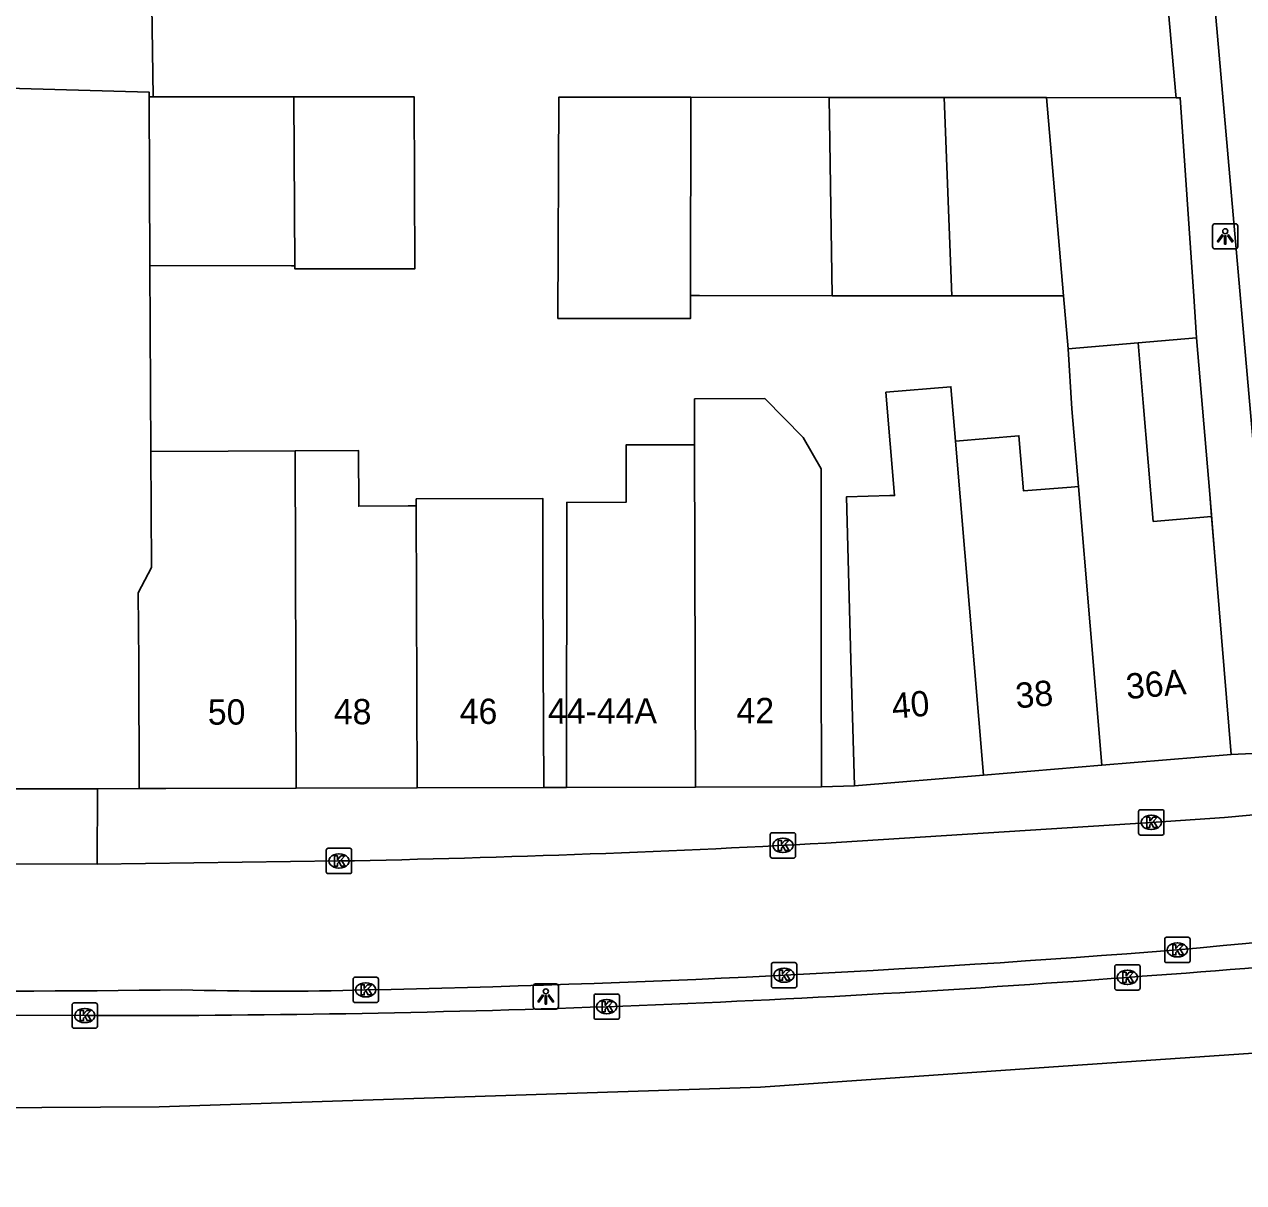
# Model space of a CAD drawing. Extents: x 160026 to 161302, y 384757 to 385701.
# Drawn here: x 160552.18 to 160600.37, y 384801.29 to 384847.06 of the extents above; entities that cross this region are included whole.
import ezdxf

# ---------------------------------------------------------------- set-up
doc = ezdxf.new("R2010")
doc.units = 0
for name, color, linetype in [('IMGEO_Erf', 7, 'Continuous'), ('IMGEO_Kolk', 7, 'Continuous'), ('IMGEO_Lichtpunt', 7, 'Continuous'), ('IMGEO_Muur', 7, 'Continuous'), ('IMGEO_Pand', 7, 'Continuous'), ('IMGEO_Pand_nummerreeks', 7, 'Continuous'), ('IMGEO_Rijbaan_lokaal_open', 7, 'Continuous'), ('IMGEO_Rijbaan_regionaal_gesloten', 7, 'Continuous'), ('IMGEO_Voetpad_open', 7, 'Continuous')]:
    doc.layers.add(name, color=color, linetype=linetype)

msp = doc.modelspace()

# ---------------------------------------------------------------- linework, layer by layer
at = {"layer": 'IMGEO_Erf'}
msp.add_lwpolyline([(160557.497, 384851.429), (160557.171, 384851.43), (160557.265, 384844.2)], dxfattribs=at)
at = {"layer": 'IMGEO_Kolk'}
for p, q in [((160596.214, 384815.096), (160596.214, 384815.948)), ((160596.289, 384816.022), (160597.141, 384816.022)), ((160596.702, 384815.802), (160596.727, 384815.802)), ((160597.215, 384815.948), (160597.215, 384815.096)), ((160581.731, 384815.112), (160582.583, 384815.112)), ((160596.725, 384815.242), (160596.7, 384815.242)), ((160581.656, 384814.186), (160581.656, 384815.038)), ((160582.144, 384814.892), (160582.169, 384814.892)), ((160582.657, 384815.038), (160582.657, 384814.186)), ((160597.141, 384815.022), (160596.289, 384815.022)), ((160564.113, 384813.571), (160564.113, 384814.423)), ((160564.188, 384814.497), (160565.04, 384814.497)), ((160564.601, 384814.277), (160564.626, 384814.277)), ((160565.114, 384814.423), (160565.114, 384813.571)), ((160582.167, 384814.332), (160582.142, 384814.332)), ((160564.624, 384813.717), (160564.599, 384813.717)), ((160582.583, 384814.112), (160581.731, 384814.112)), ((160565.04, 384813.497), (160564.188, 384813.497)), ((160597.247, 384810.056), (160597.247, 384810.908)), ((160597.322, 384810.982), (160598.174, 384810.982)), ((160597.735, 384810.762), (160597.76, 384810.762)), ((160598.248, 384810.908), (160598.248, 384810.056)), ((160581.701, 384809.056), (160581.701, 384809.908)), ((160581.776, 384809.982), (160582.628, 384809.982)), ((160582.702, 384809.908), (160582.702, 384809.056)), ((160595.274, 384808.971), (160595.274, 384809.823)), ((160595.349, 384809.897), (160596.201, 384809.897)), ((160596.275, 384809.823), (160596.275, 384808.971)), ((160598.174, 384809.982), (160597.322, 384809.982)), ((160597.758, 384810.202), (160597.733, 384810.202)), ((160565.171, 384808.476), (160565.171, 384809.328)), ((160565.246, 384809.402), (160566.098, 384809.402)), ((160566.172, 384809.328), (160566.172, 384808.476)), ((160582.189, 384809.762), (160582.214, 384809.762)), ((160595.762, 384809.677), (160595.787, 384809.677)), ((160565.659, 384809.182), (160565.684, 384809.182)), ((160582.628, 384808.982), (160581.776, 384808.982)), ((160582.212, 384809.202), (160582.187, 384809.202)), ((160596.201, 384808.897), (160595.349, 384808.897)), ((160595.785, 384809.117), (160595.76, 384809.117)), ((160554.143, 384808.388), (160554.995, 384808.388)), ((160566.098, 384808.402), (160565.246, 384808.402)), ((160565.682, 384808.622), (160565.657, 384808.622)), ((160574.694, 384807.813), (160574.694, 384808.665)), ((160574.769, 384808.739), (160575.621, 384808.739)), ((160575.182, 384808.519), (160575.207, 384808.519)), ((160575.695, 384808.665), (160575.695, 384807.813)), ((160554.068, 384807.462), (160554.068, 384808.314)), ((160554.556, 384808.168), (160554.581, 384808.168)), ((160555.069, 384808.314), (160555.069, 384807.462)), ((160575.205, 384807.959), (160575.18, 384807.959)), ((160554.995, 384807.388), (160554.143, 384807.388)), ((160554.579, 384807.608), (160554.554, 384807.608)), ((160575.621, 384807.739), (160574.769, 384807.739))]:
    msp.add_line(p, q, dxfattribs=at)
for points in [[(160596.214, 384815.096), (160596.214, 384815.948)], [(160596.289, 384816.022), (160597.141, 384816.022)], [(160596.535, 384815.722), (160596.658, 384815.722), (160596.658, 384815.571), (160596.788, 384815.722), (160596.952, 384815.722), (160596.806, 384815.571), (160596.959, 384815.322), (160596.807, 384815.322), (160596.722, 384815.486), (160596.658, 384815.419), (160596.658, 384815.322), (160596.535, 384815.322), (160596.535, 384815.722)], [(160597.215, 384815.948), (160597.215, 384815.096)], [(160581.731, 384815.112), (160582.583, 384815.112)], [(160581.656, 384814.186), (160581.656, 384815.038)], [(160581.977, 384814.812), (160582.1, 384814.812), (160582.1, 384814.661), (160582.23, 384814.812), (160582.394, 384814.812), (160582.248, 384814.661), (160582.401, 384814.412), (160582.249, 384814.412), (160582.164, 384814.576), (160582.1, 384814.509), (160582.1, 384814.412), (160581.977, 384814.412), (160581.977, 384814.812)], [(160582.657, 384815.038), (160582.657, 384814.186)], [(160597.141, 384815.022), (160596.289, 384815.022)], [(160564.113, 384813.571), (160564.113, 384814.423)], [(160564.188, 384814.497), (160565.04, 384814.497)], [(160564.434, 384814.197), (160564.557, 384814.197), (160564.557, 384814.046), (160564.687, 384814.197), (160564.851, 384814.197), (160564.705, 384814.046), (160564.858, 384813.797), (160564.706, 384813.797), (160564.621, 384813.961), (160564.557, 384813.894), (160564.557, 384813.797), (160564.434, 384813.797), (160564.434, 384814.197)], [(160565.114, 384814.423), (160565.114, 384813.571)], [(160582.583, 384814.112), (160581.731, 384814.112)], [(160565.04, 384813.497), (160564.188, 384813.497)], [(160597.247, 384810.056), (160597.247, 384810.908)], [(160597.322, 384810.982), (160598.174, 384810.982)], [(160598.248, 384810.908), (160598.248, 384810.056)], [(160597.568, 384810.682), (160597.691, 384810.682), (160597.691, 384810.531), (160597.821, 384810.682), (160597.985, 384810.682), (160597.839, 384810.531), (160597.992, 384810.282), (160597.84, 384810.282), (160597.755, 384810.446), (160597.691, 384810.379), (160597.691, 384810.282), (160597.568, 384810.282), (160597.568, 384810.682)], [(160581.701, 384809.056), (160581.701, 384809.908)], [(160581.776, 384809.982), (160582.628, 384809.982)], [(160582.702, 384809.908), (160582.702, 384809.056)], [(160595.274, 384808.971), (160595.274, 384809.823)], [(160595.349, 384809.897), (160596.201, 384809.897)], [(160596.275, 384809.823), (160596.275, 384808.971)], [(160598.174, 384809.982), (160597.322, 384809.982)], [(160565.171, 384808.476), (160565.171, 384809.328)], [(160565.246, 384809.402), (160566.098, 384809.402)], [(160566.172, 384809.328), (160566.172, 384808.476)], [(160582.022, 384809.682), (160582.145, 384809.682), (160582.145, 384809.531), (160582.275, 384809.682), (160582.439, 384809.682), (160582.293, 384809.531), (160582.446, 384809.282), (160582.294, 384809.282), (160582.209, 384809.446), (160582.145, 384809.379), (160582.145, 384809.282), (160582.022, 384809.282), (160582.022, 384809.682)], [(160595.595, 384809.597), (160595.718, 384809.597), (160595.718, 384809.446), (160595.848, 384809.597), (160596.012, 384809.597), (160595.866, 384809.446), (160596.019, 384809.197), (160595.867, 384809.197), (160595.782, 384809.361), (160595.718, 384809.294), (160595.718, 384809.197), (160595.595, 384809.197), (160595.595, 384809.597)], [(160565.492, 384809.102), (160565.615, 384809.102), (160565.615, 384808.951), (160565.745, 384809.102), (160565.909, 384809.102), (160565.763, 384808.951), (160565.916, 384808.702), (160565.764, 384808.702), (160565.679, 384808.866), (160565.615, 384808.799), (160565.615, 384808.702), (160565.492, 384808.702), (160565.492, 384809.102)], [(160582.628, 384808.982), (160581.776, 384808.982)], [(160596.201, 384808.897), (160595.349, 384808.897)], [(160554.143, 384808.388), (160554.995, 384808.388)], [(160566.098, 384808.402), (160565.246, 384808.402)], [(160574.694, 384807.813), (160574.694, 384808.665)], [(160574.769, 384808.739), (160575.621, 384808.739)], [(160575.015, 384808.439), (160575.138, 384808.439), (160575.138, 384808.288), (160575.268, 384808.439), (160575.432, 384808.439), (160575.286, 384808.288), (160575.439, 384808.039), (160575.287, 384808.039), (160575.202, 384808.203), (160575.138, 384808.136), (160575.138, 384808.039), (160575.015, 384808.039), (160575.015, 384808.439)], [(160575.695, 384808.665), (160575.695, 384807.813)], [(160554.068, 384807.462), (160554.068, 384808.314)], [(160554.389, 384808.088), (160554.512, 384808.088), (160554.512, 384807.937), (160554.642, 384808.088), (160554.806, 384808.088), (160554.66, 384807.937), (160554.813, 384807.688), (160554.661, 384807.688), (160554.576, 384807.852), (160554.512, 384807.785), (160554.512, 384807.688), (160554.389, 384807.688), (160554.389, 384808.088)], [(160555.069, 384808.314), (160555.069, 384807.462)], [(160554.995, 384807.388), (160554.143, 384807.388)], [(160575.621, 384807.739), (160574.769, 384807.739)]]:
    msp.add_lwpolyline(points, dxfattribs=at)
for centre, start, end in [((160596.291, 384815.946), 91.552, 178.448), ((160596.291, 384815.946), 91.552, 178.448), ((160597.139, 384815.946), 1.552, 88.448), ((160597.139, 384815.946), 1.552, 88.448), ((160581.733, 384815.036), 91.552, 178.448), ((160581.733, 384815.036), 91.552, 178.448), ((160582.581, 384815.036), 1.552, 88.448), ((160582.581, 384815.036), 1.552, 88.448), ((160596.291, 384815.098), 181.552, 268.448), ((160596.291, 384815.098), 181.552, 268.448), ((160597.139, 384815.098), 271.552, 358.448), ((160597.139, 384815.098), 271.552, 358.448), ((160564.19, 384814.421), 91.552, 178.448), ((160564.19, 384814.421), 91.552, 178.448), ((160565.038, 384814.421), 1.552, 88.448), ((160565.038, 384814.421), 1.552, 88.448), ((160581.733, 384814.188), 181.552, 268.448), ((160581.733, 384814.188), 181.552, 268.448), ((160582.581, 384814.188), 271.552, 358.448), ((160582.581, 384814.188), 271.552, 358.448), ((160564.19, 384813.573), 181.552, 268.448), ((160564.19, 384813.573), 181.552, 268.448), ((160565.038, 384813.573), 271.552, 358.448), ((160565.038, 384813.573), 271.552, 358.448), ((160597.324, 384810.906), 91.552, 178.448), ((160597.324, 384810.906), 91.552, 178.448), ((160598.172, 384810.906), 1.552, 88.448), ((160598.172, 384810.906), 1.552, 88.448), ((160581.778, 384809.906), 91.552, 178.448), ((160581.778, 384809.906), 91.552, 178.448), ((160582.626, 384809.906), 1.552, 88.448), ((160582.626, 384809.906), 1.552, 88.448), ((160595.351, 384809.821), 91.552, 178.448), ((160595.351, 384809.821), 91.552, 178.448), ((160596.199, 384809.821), 1.552, 88.448), ((160596.199, 384809.821), 1.552, 88.448), ((160597.324, 384810.058), 181.552, 268.448), ((160597.324, 384810.058), 181.552, 268.448), ((160598.172, 384810.058), 271.552, 358.448), ((160598.172, 384810.058), 271.552, 358.448), ((160565.248, 384809.326), 91.552, 178.448), ((160565.248, 384809.326), 91.552, 178.448), ((160566.096, 384809.326), 1.552, 88.448), ((160566.096, 384809.326), 1.552, 88.448), ((160581.778, 384809.058), 181.552, 268.448), ((160581.778, 384809.058), 181.552, 268.448), ((160582.626, 384809.058), 271.552, 358.448), ((160582.626, 384809.058), 271.552, 358.448), ((160595.351, 384808.973), 181.552, 268.448), ((160595.351, 384808.973), 181.552, 268.448), ((160596.199, 384808.973), 271.552, 358.448), ((160596.199, 384808.973), 271.552, 358.448), ((160554.145, 384808.312), 91.552, 178.448), ((160554.145, 384808.312), 91.552, 178.448), ((160554.993, 384808.312), 1.552, 88.448), ((160554.993, 384808.312), 1.552, 88.448), ((160565.248, 384808.478), 181.552, 268.448), ((160565.248, 384808.478), 181.552, 268.448), ((160566.096, 384808.478), 271.552, 358.448), ((160566.096, 384808.478), 271.552, 358.448), ((160574.771, 384808.663), 91.552, 178.448), ((160574.771, 384808.663), 91.552, 178.448), ((160575.619, 384808.663), 1.552, 88.448), ((160575.619, 384808.663), 1.552, 88.448), ((160554.145, 384807.464), 181.552, 268.448), ((160554.145, 384807.464), 181.552, 268.448), ((160554.993, 384807.464), 271.552, 358.448), ((160554.993, 384807.464), 271.552, 358.448), ((160574.771, 384807.815), 181.552, 268.448), ((160574.771, 384807.815), 181.552, 268.448), ((160575.619, 384807.815), 271.552, 358.448), ((160575.619, 384807.815), 271.552, 358.448)]:
    msp.add_arc(centre, 0.0765, start, end, dxfattribs=at)
for centre, major_axis, ratio, start_param, end_param in [((160596.701, 384815.522), (-0.387, 0.002), 0.722429, 4.712389, 7.853982), ((160596.726, 384815.522), (-0.39, 0.002), 0.717154, 1.570796, 4.712389), ((160582.143, 384814.612), (-0.387, 0.002), 0.722429, 4.712389, 7.853982), ((160582.168, 384814.612), (-0.39, 0.002), 0.717154, 1.570796, 4.712389), ((160564.6, 384813.997), (-0.387, 0.002), 0.722429, 4.712389, 7.853982), ((160564.625, 384813.997), (-0.39, 0.002), 0.717154, 1.570796, 4.712389), ((160597.734, 384810.482), (-0.387, 0.002), 0.722429, 4.712389, 7.853982), ((160597.759, 384810.482), (-0.39, 0.002), 0.717154, 1.570796, 4.712389), ((160582.188, 384809.482), (-0.387, 0.002), 0.722429, 4.712389, 7.853982), ((160582.213, 384809.482), (-0.39, 0.002), 0.717154, 1.570796, 4.712389), ((160595.761, 384809.397), (-0.387, 0.002), 0.722429, 4.712389, 7.853982), ((160595.786, 384809.397), (-0.39, 0.002), 0.717154, 1.570796, 4.712389), ((160565.658, 384808.902), (-0.387, 0.002), 0.722429, 4.712389, 7.853982), ((160565.683, 384808.902), (-0.39, 0.002), 0.717154, 1.570796, 4.712389), ((160575.181, 384808.239), (-0.387, 0.002), 0.722429, 4.712389, 7.853982), ((160575.206, 384808.239), (-0.39, 0.002), 0.717154, 1.570796, 4.712389), ((160554.555, 384807.888), (-0.387, 0.002), 0.722429, 4.712389, 7.853982), ((160554.58, 384807.888), (-0.39, 0.002), 0.717154, 1.570796, 4.712389)]:
    msp.add_ellipse(centre, major_axis=major_axis, ratio=ratio, start_param=start_param, end_param=end_param, dxfattribs=at)
at = {"layer": 'IMGEO_Lichtpunt'}
for p, q in [((160600.042, 384839.18), (160599.234, 384839.18)), ((160600.042, 384839.18), (160599.234, 384839.18)), ((160599.14, 384839.085), (160599.14, 384838.278)), ((160599.14, 384839.085), (160599.14, 384838.278)), ((160600.136, 384838.278), (160600.136, 384839.085)), ((160600.136, 384838.278), (160600.136, 384839.085)), ((160599.234, 384838.184), (160600.042, 384838.184)), ((160599.234, 384838.184), (160600.042, 384838.184)), ((160572.289, 384809.046), (160572.289, 384808.239)), ((160572.289, 384809.046), (160572.289, 384808.239)), ((160573.191, 384809.141), (160572.383, 384809.141)), ((160573.191, 384809.141), (160572.383, 384809.141)), ((160573.285, 384808.239), (160573.285, 384809.046)), ((160573.285, 384808.239), (160573.285, 384809.046)), ((160572.383, 384808.145), (160573.191, 384808.145)), ((160572.383, 384808.145), (160573.191, 384808.145))]:
    msp.add_line(p, q, dxfattribs=at)
for points in [[(160599.514, 384838.749), (160599.553, 384838.721), (160599.365, 384838.459), (160599.327, 384838.486), (160599.514, 384838.749)], [(160599.616, 384838.701), (160599.663, 384838.701), (160599.663, 384838.379), (160599.616, 384838.379), (160599.616, 384838.701)], [(160599.726, 384838.721), (160599.764, 384838.748), (160599.951, 384838.486), (160599.912, 384838.458), (160599.726, 384838.721)], [(160572.663, 384808.71), (160572.702, 384808.682), (160572.514, 384808.42), (160572.476, 384808.447), (160572.663, 384808.71)], [(160572.765, 384808.662), (160572.812, 384808.662), (160572.812, 384808.34), (160572.765, 384808.34), (160572.765, 384808.662)], [(160572.875, 384808.682), (160572.913, 384808.709), (160573.1, 384808.447), (160573.061, 384808.419), (160572.875, 384808.682)]]:
    msp.add_lwpolyline(points, dxfattribs=at)
for centre in [(160599.639, 384838.883), (160572.788, 384808.844)]:
    msp.add_circle(centre, 0.0994, dxfattribs=at)
for centre, start, end in [((160599.234, 384839.085), 90, 180), ((160599.234, 384839.085), 90, 180), ((160600.042, 384839.085), 0, 90), ((160600.042, 384839.085), 0, 90), ((160599.234, 384838.278), 180, 270), ((160599.234, 384838.278), 180, 270), ((160600.042, 384838.278), 270, 0), ((160600.042, 384838.278), 270, 360), ((160572.383, 384809.046), 90, 180), ((160572.383, 384809.046), 90, 180), ((160573.191, 384809.046), 0, 90), ((160573.191, 384809.046), 0, 90), ((160572.383, 384808.239), 180, 270), ((160572.383, 384808.239), 180, 270), ((160573.191, 384808.239), 270, 0), ((160573.191, 384808.239), 270, 360)]:
    msp.add_arc(centre, 0.0946, start, end, dxfattribs=at)
at = {"layer": 'IMGEO_Muur'}
msp.add_lwpolyline([(160599.033, 384828.496), (160599.209, 384826.202)], dxfattribs=at)
at = {"layer": 'IMGEO_Pand'}
for points in [[(160557.11, 384844.2), (160557.109, 384844.386), (160548.25, 384844.629), (160547.311, 384846.607), (160537.567, 384846.953), (160535.49, 384845.715), (160531.804, 384843.523), (160538.028, 384832.564), (160545.657, 384832.593), (160545.679, 384828.065)], [(160557.143, 384837.526), (160557.11, 384844.2)], [(160557.265, 384844.2), (160557.11, 384844.2)], [(160557.265, 384844.2), (160562.835, 384844.194)], [(160562.835, 384844.194), (160567.59, 384844.19), (160567.615, 384837.401), (160562.865, 384837.405), (160562.865, 384837.52)], [(160562.865, 384837.52), (160562.835, 384844.194)], [(160578.508, 384836.34), (160578.507, 384835.438), (160573.263, 384835.442), (160573.304, 384844.185), (160578.516, 384844.18)], [(160578.508, 384836.34), (160578.516, 384844.18)], [(160578.516, 384844.18), (160583.983, 384844.174)], [(160583.983, 384844.174), (160588.535, 384844.17)], [(160584.102, 384836.335), (160583.983, 384844.174)], [(160588.535, 384844.17), (160592.298, 384844.167), (160592.58, 384844.166)], [(160588.84, 384836.33), (160588.535, 384844.17)], [(160592.58, 384844.166), (160597.695, 384844.161)], [(160593.248, 384836.326), (160592.58, 384844.166)], [(160598.51, 384834.666), (160598.397, 384836.321), (160597.858, 384844.161), (160597.695, 384844.161)], [(160562.865, 384837.52), (160562.735, 384837.52), (160557.143, 384837.526)], [(160557.143, 384837.526), (160557.18, 384830.183)], [(160584.102, 384836.335), (160578.862, 384836.34), (160578.508, 384836.34)], [(160588.84, 384836.33), (160584.102, 384836.335)], [(160593.248, 384836.326), (160588.84, 384836.33)], [(160593.426, 384834.233), (160593.248, 384836.326)], [(160593.426, 384834.233), (160596.202, 384834.47)], [(160598.51, 384834.666), (160596.202, 384834.47)], [(160596.202, 384834.47), (160596.399, 384832.106), (160596.791, 384827.416), (160599.091, 384827.608)], [(160593.836, 384828.8), (160593.579, 384831.87), (160593.426, 384834.233)], [(160584.984, 384816.963), (160584.846, 384821.962), (160584.764, 384824.929), (160584.668, 384828.387), (160586.379, 384828.435), (160586.57, 384828.44), (160586.229, 384832.522), (160588.797, 384832.737), (160588.976, 384830.594)], [(160578.666, 384830.445), (160578.665, 384832.258), (160581.449, 384832.273), (160582.965, 384830.729), (160583.667, 384829.495), (160583.671, 384824.799), (160583.674, 384821.928), (160583.678, 384816.928)], [(160588.976, 384830.594), (160591.486, 384830.804), (160591.668, 384828.619), (160593.549, 384828.776), (160593.836, 384828.8)], [(160588.976, 384830.594), (160590.08, 384817.389)], [(160556.721, 384816.856), (160556.697, 384821.856), (160556.683, 384824.599), (160557.202, 384825.595), (160557.18, 384830.183)], [(160557.18, 384830.183), (160560.233, 384830.196), (160562.884, 384830.207)], [(160562.884, 384830.207), (160565.385, 384830.217), (160565.394, 384828.018), (160567.348, 384828.026), (160567.669, 384828.027)], [(160562.884, 384830.207), (160562.92, 384816.872)], [(160573.61, 384816.901), (160573.617, 384828.169), (160575.964, 384828.18), (160575.962, 384830.442), (160578.666, 384830.445)], [(160578.706, 384816.915), (160578.666, 384830.445)], [(160593.836, 384828.8), (160594.757, 384817.78)], [(160567.669, 384828.027), (160567.668, 384828.306), (160572.664, 384828.326), (160572.676, 384825.199), (160572.689, 384821.898), (160572.708, 384816.898)], [(160567.702, 384816.885), (160567.669, 384828.027)], [(160599.091, 384827.608), (160599.209, 384826.202), (160599.877, 384818.208)], [(160599.877, 384818.208), (160594.757, 384817.78)], [(160594.757, 384817.78), (160590.08, 384817.389)], [(160590.08, 384817.389), (160584.984, 384816.963)], [(160551.363, 384816.841), (160551.838, 384816.842), (160555.07, 384816.851)], [(160555.07, 384816.851), (160556.721, 384816.856)], [(160562.92, 384816.872), (160557.771, 384816.858), (160556.721, 384816.856)], [(160562.92, 384816.872), (160567.702, 384816.885)], [(160572.708, 384816.898), (160567.702, 384816.885)], [(160578.706, 384816.915), (160573.61, 384816.901)], [(160583.678, 384816.928), (160578.706, 384816.915)]]:
    msp.add_lwpolyline(points, dxfattribs=at)
at = {"layer": 'IMGEO_Rijbaan_lokaal_open'}
for points in [[(160604.414, 384820.845), (160601.61, 384820.597), (160598.909, 384851.411), (160597.394, 384851.417)], [(160615.047, 384817.149), (160612.837, 384816.929), (160610.641, 384816.725), (160599.604, 384815.718), (160596.716, 384815.521), (160584.471, 384814.737)], [(160555.053, 384813.866), (160551.343, 384813.877)], [(160564.61, 384813.996), (160555.053, 384813.866)]]:
    msp.add_lwpolyline(points, dxfattribs=at)
for centre, radius, start, end in [((160554.655, 385347.363), 533.46, 271.06929, 273.20405), ((160428.826, 386591.967), 1789.475, 275.416643, 276.345653), ((160554.646, 385359.131), 550.339, 271.14802, 274.49198), ((160550.999, 385293.618), 484.765, 267.72771, 270.87227), ((160562.123, 384927.6), 118.75, 268.19318, 271.71254)]:
    msp.add_arc(centre, radius, start, end, dxfattribs=at)
at = {"layer": 'IMGEO_Rijbaan_regionaal_gesloten'}
for points in [[(160828.634, 384848.573), (160819.562, 384846.531), (160798.963, 384841.743), (160787.933, 384839.065), (160760.269, 384833.495), (160693.597, 384820.533), (160666.023, 384815.096), (160643.234, 384811.039), (160631.384, 384809.566), (160622.962, 384808.519), (160615.903, 384807.799), (160602.102, 384806.496), (160593.622, 384805.913), (160581.27, 384805.063), (160557.511, 384804.281), (160534.335, 384804.151), (160518.451, 384803.76), (160497.293, 384802.197), (160482.841, 384801.285), (160463.571, 384801.936), (160433.105, 384803.109), (160400.007, 384805.11)], [(160554.569, 384807.887), (160548.291, 384807.915)]]:
    msp.add_lwpolyline(points, dxfattribs=at)
for centre, radius, start, end in [((160550.317, 385439.021), 631.264, 274.129502, 277.508557), ((160555.917, 385334.431), 526.546, 269.8533, 274.34126)]:
    msp.add_arc(centre, radius, start, end, dxfattribs=at)
at = {"layer": 'IMGEO_Voetpad_open'}
for points in [[(160597.695, 384844.161), (160597.686, 384844.27), (160597.07, 384851.273), (160563.878, 384851.404), (160557.497, 384851.429)], [(160599.091, 384827.608), (160599.033, 384828.496), (160598.51, 384834.666)], [(160599.877, 384818.208), (160604.686, 384818.432)], [(160555.07, 384816.851), (160555.053, 384813.866)], [(160572.708, 384816.898), (160573.61, 384816.901)], [(160583.678, 384816.928), (160584.984, 384816.963)]]:
    msp.add_lwpolyline(points, dxfattribs=at)

# ---------------------------------------------------------------- texts
at = {"layer": 'IMGEO_Pand_nummerreeks'}
for s, rotation, p in [('36A', 4.7785, (160595.755, 384820.393)), ('38', 4.7785, (160591.388, 384820.027)), ('50', 0.1547, (160559.431, 384819.383)), ('48', 0.1547, (160564.41, 384819.396)), ('46', 0.1547, (160569.386, 384819.409)), ('44-44A', 0.1574, (160572.872, 384819.419)), ('42', 0.1537, (160580.325, 384819.439)), ('40', 4.7785, (160586.501, 384819.619))]:
    msp.add_text(s, height=1, rotation=rotation, dxfattribs=at).set_placement(p)

doc.saveas('drawing.dxf')
